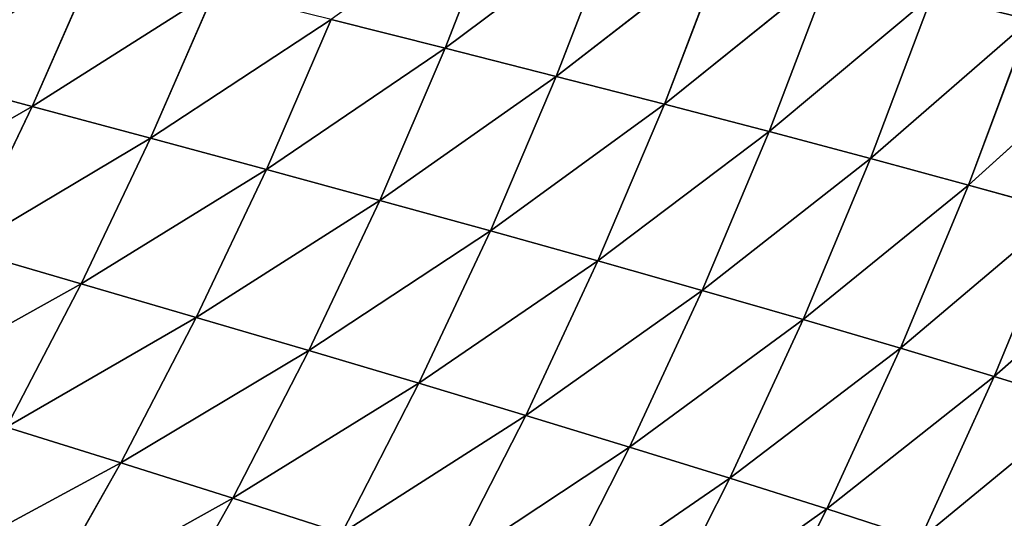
# Model space of a CAD drawing. Extents: x 0 to 605, y 0 to 400.
# Tile 908 of 1056: x 533 to 565, y 124 to 140. Entities that reach past the tile are written whole.
import ezdxf

# ---------------------------------------------------------------- set-up
doc = ezdxf.new("R2010")
doc.units = 0
doc.header["$LTSCALE"] = 25.4
doc.layers.get('0').update_dxf_attribs({"linetype": 'CONTINUOUS'})

# ---------------------------------------------------------------- blocks, each defined once
blk = doc.blocks.new('ATLANTA610_-_S_STL')
at = {"color": 0}
for p, q in [((567.855, 85.88, 272.418), (562.542, 82.236, 276.787)), ((567.855, 85.88, 272.418), (562.542, 82.236, 276.787)), ((567.855, 85.88, 272.418), (564.945, 82.183, 271.518)), ((567.855, 85.88, 272.418), (564.945, 82.183, 271.518)), ((570.078, 85.833, 267.004), (564.945, 82.183, 271.518)), ((570.078, 85.833, 267.004), (564.945, 82.183, 271.518)), ((562.542, 82.236, 276.787), (559.525, 78.694, 275.809)), ((562.542, 82.236, 276.787), (559.525, 78.694, 275.809)), ((562.542, 82.236, 276.787), (564.945, 82.183, 271.518)), ((562.542, 82.236, 276.787), (564.945, 82.183, 271.518)), ((564.945, 82.183, 271.518), (559.525, 78.694, 275.809)), ((564.945, 82.183, 271.518), (559.525, 78.694, 275.809)), ((564.945, 82.183, 271.518), (561.912, 78.643, 270.605)), ((564.945, 82.183, 271.518), (561.912, 78.643, 270.605)), ((567.155, 82.138, 266.169), (561.912, 78.643, 270.605)), ((567.155, 82.138, 266.169), (561.912, 78.643, 270.605)), ((567.155, 82.138, 266.169), (564.107, 78.601, 265.323)), ((567.155, 82.138, 266.169), (564.107, 78.601, 265.323)), ((569.171, 82.101, 260.747), (564.107, 78.601, 265.323)), ((569.171, 82.101, 260.747), (564.107, 78.601, 265.323)), ((564.945, 82.183, 271.518), (567.155, 82.138, 266.169)), ((564.945, 82.183, 271.518), (567.155, 82.138, 266.169)), ((559.525, 78.694, 275.809), (556.946, 78.753, 280.927)), ((559.525, 78.694, 275.809), (556.946, 78.753, 280.927)), ((559.525, 78.694, 275.809), (553.831, 75.367, 279.869)), ((559.525, 78.694, 275.809), (553.831, 75.367, 279.869)), ((559.525, 78.694, 275.809), (556.39, 75.31, 274.815)), ((559.525, 78.694, 275.809), (556.39, 75.31, 274.815)), ((561.912, 78.643, 270.605), (556.39, 75.31, 274.815)), ((561.912, 78.643, 270.605), (556.39, 75.31, 274.815)), ((561.912, 78.643, 270.605), (558.759, 75.262, 269.678)), ((561.912, 78.643, 270.605), (558.759, 75.262, 269.678)), ((564.107, 78.601, 265.323), (558.759, 75.262, 269.678)), ((564.107, 78.601, 265.323), (558.759, 75.262, 269.678)), ((561.912, 78.643, 270.605), (559.525, 78.694, 275.809)), ((561.912, 78.643, 270.605), (559.525, 78.694, 275.809)), ((564.107, 78.601, 265.323), (560.94, 75.222, 264.463)), ((564.107, 78.601, 265.323), (560.94, 75.222, 264.463)), ((566.112, 78.567, 259.968), (560.94, 75.222, 264.463)), ((566.112, 78.567, 259.968), (560.94, 75.222, 264.463)), ((564.107, 78.601, 265.323), (561.912, 78.643, 270.605)), ((564.107, 78.601, 265.323), (561.912, 78.643, 270.605)), ((566.112, 78.567, 259.968), (564.107, 78.601, 265.323)), ((566.112, 78.567, 259.968), (564.107, 78.601, 265.323)), ((556.39, 75.31, 274.815), (550.602, 72.141, 278.795)), ((556.39, 75.31, 274.815), (550.602, 72.141, 278.795)), ((556.39, 75.31, 274.815), (553.14, 72.086, 273.807)), ((556.39, 75.31, 274.815), (553.14, 72.086, 273.807)), ((558.759, 75.262, 269.678), (553.14, 72.086, 273.807)), ((558.759, 75.262, 269.678), (553.14, 72.086, 273.807)), ((553.831, 75.367, 279.869), (556.39, 75.31, 274.815)), ((553.831, 75.367, 279.869), (556.39, 75.31, 274.815)), ((558.759, 75.262, 269.678), (555.492, 72.041, 268.737)), ((558.759, 75.262, 269.678), (555.492, 72.041, 268.737)), ((560.94, 75.222, 264.463), (555.492, 72.041, 268.737)), ((560.94, 75.222, 264.463), (555.492, 72.041, 268.737)), ((556.39, 75.31, 274.815), (558.759, 75.262, 269.678)), ((556.39, 75.31, 274.815), (558.759, 75.262, 269.678)), ((560.94, 75.222, 264.463), (557.658, 72.005, 263.591)), ((560.94, 75.222, 264.463), (557.658, 72.005, 263.591)), ((558.759, 75.262, 269.678), (560.94, 75.222, 264.463)), ((558.759, 75.262, 269.678), (560.94, 75.222, 264.463)), ((560.94, 75.222, 264.463), (562.934, 75.192, 259.178)), ((560.94, 75.222, 264.463), (562.934, 75.192, 259.178)), ((562.934, 75.192, 259.178), (557.658, 72.005, 263.591)), ((562.934, 75.192, 259.178), (557.658, 72.005, 263.591)), ((553.14, 72.086, 273.807), (547.266, 69.077, 277.703)), ((553.14, 72.086, 273.807), (547.266, 69.077, 277.703)), ((553.14, 72.086, 273.807), (549.782, 69.025, 272.782)), ((553.14, 72.086, 273.807), (549.782, 69.025, 272.782)), ((555.492, 72.041, 268.737), (549.782, 69.025, 272.782)), ((555.492, 72.041, 268.737), (549.782, 69.025, 272.782)), ((553.14, 72.086, 273.807), (550.602, 72.141, 278.795)), ((553.14, 72.086, 273.807), (550.602, 72.141, 278.795)), ((555.492, 72.041, 268.737), (552.114, 68.983, 267.781)), ((555.492, 72.041, 268.737), (552.114, 68.983, 267.781)), ((555.492, 72.041, 268.737), (553.14, 72.086, 273.807)), ((555.492, 72.041, 268.737), (553.14, 72.086, 273.807)), ((557.658, 72.005, 263.591), (555.492, 72.041, 268.737)), ((557.658, 72.005, 263.591), (555.492, 72.041, 268.737)), ((557.658, 72.005, 263.591), (552.114, 68.983, 267.781)), ((557.658, 72.005, 263.591), (552.114, 68.983, 267.781)), ((557.658, 72.005, 263.591), (554.266, 68.952, 262.706)), ((557.658, 72.005, 263.591), (554.266, 68.952, 262.706)), ((559.641, 71.98, 258.376), (554.266, 68.952, 262.706)), ((559.641, 71.98, 258.376), (554.266, 68.952, 262.706)), ((559.641, 71.98, 258.376), (557.658, 72.005, 263.591)), ((559.641, 71.98, 258.376), (557.658, 72.005, 263.591)), ((549.782, 69.025, 272.782), (543.827, 66.176, 276.594)), ((549.782, 69.025, 272.782), (543.827, 66.176, 276.594)), ((549.782, 69.025, 272.782), (546.32, 66.127, 271.742)), ((549.782, 69.025, 272.782), (546.32, 66.127, 271.742)), ((552.114, 68.983, 267.781), (546.32, 66.127, 271.742)), ((552.114, 68.983, 267.781), (546.32, 66.127, 271.742)), ((547.266, 69.077, 277.703), (549.782, 69.025, 272.782)), ((547.266, 69.077, 277.703), (549.782, 69.025, 272.782)), ((552.114, 68.983, 267.781), (548.633, 66.089, 266.811)), ((552.114, 68.983, 267.781), (548.633, 66.089, 266.811)), ((554.266, 68.952, 262.706), (548.633, 66.089, 266.811)), ((554.266, 68.952, 262.706), (548.633, 66.089, 266.811)), ((549.782, 69.025, 272.782), (552.114, 68.983, 267.781)), ((549.782, 69.025, 272.782), (552.114, 68.983, 267.781)), ((554.266, 68.952, 262.706), (550.768, 66.062, 261.806)), ((554.266, 68.952, 262.706), (550.768, 66.062, 261.806)), ((556.236, 68.931, 257.562), (550.768, 66.062, 261.806)), ((556.236, 68.931, 257.562), (550.768, 66.062, 261.806)), ((552.114, 68.983, 267.781), (554.266, 68.952, 262.706)), ((552.114, 68.983, 267.781), (554.266, 68.952, 262.706)), ((554.266, 68.952, 262.706), (556.236, 68.931, 257.562)), ((554.266, 68.952, 262.706), (556.236, 68.931, 257.562)), ((543.827, 66.176, 276.594), (540.293, 63.435, 275.467)), ((543.827, 66.176, 276.594), (540.293, 63.435, 275.467)), ((546.32, 66.127, 271.742), (540.293, 63.435, 275.467)), ((546.32, 66.127, 271.742), (540.293, 63.435, 275.467)), ((546.32, 66.127, 271.742), (542.761, 63.39, 270.685)), ((546.32, 66.127, 271.742), (542.761, 63.39, 270.685)), ((548.633, 66.089, 266.811), (542.761, 63.39, 270.685)), ((548.633, 66.089, 266.811), (542.761, 63.39, 270.685)), ((546.32, 66.127, 271.742), (543.827, 66.176, 276.594)), ((546.32, 66.127, 271.742), (543.827, 66.176, 276.594)), ((548.633, 66.089, 266.811), (545.054, 63.356, 265.825)), ((548.633, 66.089, 266.811), (545.054, 63.356, 265.825)), ((550.768, 66.062, 261.806), (545.054, 63.356, 265.825)), ((550.768, 66.062, 261.806), (545.054, 63.356, 265.825)), ((548.633, 66.089, 266.811), (546.32, 66.127, 271.742)), ((548.633, 66.089, 266.811), (546.32, 66.127, 271.742)), ((550.768, 66.062, 261.806), (547.172, 63.333, 260.893)), ((550.768, 66.062, 261.806), (547.172, 63.333, 260.893)), ((552.726, 66.046, 256.735), (547.172, 63.333, 260.893)), ((552.726, 66.046, 256.735), (547.172, 63.333, 260.893)), ((550.768, 66.062, 261.806), (548.633, 66.089, 266.811)), ((550.768, 66.062, 261.806), (548.633, 66.089, 266.811)), ((552.726, 66.046, 256.735), (550.768, 66.062, 261.806)), ((552.726, 66.046, 256.735), (550.768, 66.062, 261.806)), ((540.293, 63.435, 275.467), (536.67, 60.85, 274.322)), ((540.293, 63.435, 275.467), (536.67, 60.85, 274.322)), ((537.648, 63.49, 280.165), (540.293, 63.435, 275.467)), ((537.648, 63.49, 280.165), (540.293, 63.435, 275.467)), ((540.293, 63.435, 275.467), (542.761, 63.39, 270.685)), ((540.293, 63.435, 275.467), (542.761, 63.39, 270.685)), ((542.761, 63.39, 270.685), (539.114, 60.809, 269.611)), ((542.761, 63.39, 270.685), (539.114, 60.809, 269.611)), ((545.054, 63.356, 265.825), (541.385, 60.779, 264.824)), ((545.054, 63.356, 265.825), (541.385, 60.779, 264.824)), ((547.172, 63.333, 260.893), (541.385, 60.779, 264.824)), ((547.172, 63.333, 260.893), (541.385, 60.779, 264.824)), ((542.761, 63.39, 270.685), (545.054, 63.356, 265.825)), ((542.761, 63.39, 270.685), (545.054, 63.356, 265.825)), ((547.172, 63.333, 260.893), (543.485, 60.759, 259.966)), ((547.172, 63.333, 260.893), (543.485, 60.759, 259.966)), ((545.054, 63.356, 265.825), (547.172, 63.333, 260.893)), ((545.054, 63.356, 265.825), (547.172, 63.333, 260.893)), ((547.172, 63.333, 260.893), (549.117, 63.32, 255.896)), ((547.172, 63.333, 260.893), (549.117, 63.32, 255.896)), ((536.67, 60.85, 274.322), (534.054, 60.902, 278.951)), ((536.67, 60.85, 274.322), (534.054, 60.902, 278.951)), ((536.67, 60.85, 274.322), (532.968, 58.419, 273.16)), ((536.67, 60.85, 274.322), (532.968, 58.419, 273.16)), ((539.114, 60.809, 269.611), (535.385, 58.381, 268.521)), ((539.114, 60.809, 269.611), (535.385, 58.381, 268.521)), ((539.114, 60.809, 269.611), (536.67, 60.85, 274.322)), ((539.114, 60.809, 269.611), (536.67, 60.85, 274.322)), ((541.385, 60.779, 264.824), (537.633, 58.354, 263.808)), ((541.385, 60.779, 264.824), (537.633, 58.354, 263.808)), ((541.385, 60.779, 264.824), (539.114, 60.809, 269.611)), ((541.385, 60.779, 264.824), (539.114, 60.809, 269.611)), ((543.485, 60.759, 259.966), (541.385, 60.779, 264.824)), ((543.485, 60.759, 259.966), (541.385, 60.779, 264.824)), ((535.385, 58.381, 268.521), (531.581, 56.101, 267.414)), ((535.385, 58.381, 268.521), (531.581, 56.101, 267.414)), ((532.968, 58.419, 273.16), (535.385, 58.381, 268.521)), ((532.968, 58.419, 273.16), (535.385, 58.381, 268.521)), ((537.633, 58.354, 263.808), (533.806, 56.078, 262.776)), ((537.633, 58.354, 263.808), (533.806, 56.078, 262.776)), ((535.385, 58.381, 268.521), (537.633, 58.354, 263.808)), ((535.385, 58.381, 268.521), (537.633, 58.354, 263.808)), ((537.633, 58.354, 263.808), (539.714, 58.338, 259.025)), ((537.633, 58.354, 263.808), (539.714, 58.338, 259.025)), ((533.806, 56.078, 262.776), (531.581, 56.101, 267.414)), ((533.806, 56.078, 262.776), (531.581, 56.101, 267.414)), ((533.806, 56.078, 262.776), (529.908, 53.943, 261.729)), ((533.806, 56.078, 262.776), (529.908, 53.943, 261.729)), ((535.867, 56.065, 258.07), (533.806, 56.078, 262.776)), ((535.867, 56.065, 258.07), (533.806, 56.078, 262.776))]:
    blk.add_line(p, q, dxfattribs=at)
mesh = blk.add_polyface(dxfattribs=at)
corners = [(565.435, 85.933, 277.751), (567.855, 85.88, 272.418), (562.542, 82.236, 276.787)]
mesh.append_faces([[corners[k] for k in face] for face in [(0, 1, 2)]], dxfattribs={"color": 0})
mesh = blk.add_polyface(dxfattribs=at)
corners = [(567.855, 85.88, 272.418), (564.945, 82.183, 271.518), (562.542, 82.236, 276.787)]
mesh.append_faces([[corners[k] for k in face] for face in [(0, 1, 2)]], dxfattribs={"color": 0})
mesh = blk.add_polyface(dxfattribs=at)
corners = [(567.855, 85.88, 272.418), (570.078, 85.833, 267.004), (564.945, 82.183, 271.518)]
mesh.append_faces([[corners[k] for k in face] for face in [(0, 1, 2)]], dxfattribs={"color": 0})
mesh = blk.add_polyface(dxfattribs=at)
corners = [(570.078, 85.833, 267.004), (567.155, 82.138, 266.169), (564.945, 82.183, 271.518)]
mesh.append_faces([[corners[k] for k in face] for face in [(0, 1, 2)]], dxfattribs={"color": 0})
mesh = blk.add_polyface(dxfattribs=at)
corners = [(562.542, 82.236, 276.787), (559.525, 78.694, 275.809), (556.946, 78.753, 280.927)]
mesh.append_faces([[corners[k] for k in face] for face in [(0, 1, 2)]], dxfattribs={"color": 0})
mesh = blk.add_polyface(dxfattribs=at)
corners = [(562.542, 82.236, 276.787), (564.945, 82.183, 271.518), (559.525, 78.694, 275.809)]
mesh.append_faces([[corners[k] for k in face] for face in [(0, 1, 2)]], dxfattribs={"color": 0})
mesh = blk.add_polyface(dxfattribs=at)
corners = [(564.945, 82.183, 271.518), (561.912, 78.643, 270.605), (559.525, 78.694, 275.809)]
mesh.append_faces([[corners[k] for k in face] for face in [(0, 1, 2)]], dxfattribs={"color": 0})
mesh = blk.add_polyface(dxfattribs=at)
corners = [(564.945, 82.183, 271.518), (567.155, 82.138, 266.169), (561.912, 78.643, 270.605)]
mesh.append_faces([[corners[k] for k in face] for face in [(0, 1, 2)]], dxfattribs={"color": 0})
mesh = blk.add_polyface(dxfattribs=at)
corners = [(567.155, 82.138, 266.169), (564.107, 78.601, 265.323), (561.912, 78.643, 270.605)]
mesh.append_faces([[corners[k] for k in face] for face in [(0, 1, 2)]], dxfattribs={"color": 0})
mesh = blk.add_polyface(dxfattribs=at)
corners = [(567.155, 82.138, 266.169), (569.171, 82.101, 260.747), (564.107, 78.601, 265.323)]
mesh.append_faces([[corners[k] for k in face] for face in [(0, 1, 2)]], dxfattribs={"color": 0})
mesh = blk.add_polyface(dxfattribs=at)
corners = [(569.171, 82.101, 260.747), (566.112, 78.567, 259.968), (564.107, 78.601, 265.323)]
mesh.append_faces([[corners[k] for k in face] for face in [(0, 1, 2)]], dxfattribs={"color": 0})
mesh = blk.add_polyface(dxfattribs=at)
corners = [(556.946, 78.753, 280.927), (559.525, 78.694, 275.809), (553.831, 75.367, 279.869)]
mesh.append_faces([[corners[k] for k in face] for face in [(0, 1, 2)]], dxfattribs={"color": 0})
mesh = blk.add_polyface(dxfattribs=at)
corners = [(553.831, 75.367, 279.869), (559.525, 78.694, 275.809), (556.39, 75.31, 274.815)]
mesh.append_faces([[corners[k] for k in face] for face in [(0, 1, 2)]], dxfattribs={"color": 0})
mesh = blk.add_polyface(dxfattribs=at)
corners = [(559.525, 78.694, 275.809), (561.912, 78.643, 270.605), (556.39, 75.31, 274.815)]
mesh.append_faces([[corners[k] for k in face] for face in [(0, 1, 2)]], dxfattribs={"color": 0})
mesh = blk.add_polyface(dxfattribs=at)
corners = [(556.39, 75.31, 274.815), (561.912, 78.643, 270.605), (558.759, 75.262, 269.678)]
mesh.append_faces([[corners[k] for k in face] for face in [(0, 1, 2)]], dxfattribs={"color": 0})
mesh = blk.add_polyface(dxfattribs=at)
corners = [(561.912, 78.643, 270.605), (564.107, 78.601, 265.323), (558.759, 75.262, 269.678)]
mesh.append_faces([[corners[k] for k in face] for face in [(0, 1, 2)]], dxfattribs={"color": 0})
mesh = blk.add_polyface(dxfattribs=at)
corners = [(558.759, 75.262, 269.678), (564.107, 78.601, 265.323), (560.94, 75.222, 264.463)]
mesh.append_faces([[corners[k] for k in face] for face in [(0, 1, 2)]], dxfattribs={"color": 0})
mesh = blk.add_polyface(dxfattribs=at)
corners = [(564.107, 78.601, 265.323), (566.112, 78.567, 259.968), (560.94, 75.222, 264.463)]
mesh.append_faces([[corners[k] for k in face] for face in [(0, 1, 2)]], dxfattribs={"color": 0})
mesh = blk.add_polyface(dxfattribs=at)
corners = [(560.94, 75.222, 264.463), (566.112, 78.567, 259.968), (562.934, 75.192, 259.178)]
mesh.append_faces([[corners[k] for k in face] for face in [(0, 1, 2)]], dxfattribs={"color": 0})
mesh = blk.add_polyface(dxfattribs=at)
corners = [(566.112, 78.567, 259.968), (567.928, 78.541, 254.549), (562.934, 75.192, 259.178)]
mesh.append_faces([[corners[k] for k in face] for face in [(0, 1, 2)]], dxfattribs={"color": 0})
mesh = blk.add_polyface(dxfattribs=at)
corners = [(553.831, 75.367, 279.869), (556.39, 75.31, 274.815), (550.602, 72.141, 278.795)]
mesh.append_faces([[corners[k] for k in face] for face in [(0, 1, 2)]], dxfattribs={"color": 0})
mesh = blk.add_polyface(dxfattribs=at)
corners = [(550.602, 72.141, 278.795), (556.39, 75.31, 274.815), (553.14, 72.086, 273.807)]
mesh.append_faces([[corners[k] for k in face] for face in [(0, 1, 2)]], dxfattribs={"color": 0})
mesh = blk.add_polyface(dxfattribs=at)
corners = [(556.39, 75.31, 274.815), (558.759, 75.262, 269.678), (553.14, 72.086, 273.807)]
mesh.append_faces([[corners[k] for k in face] for face in [(0, 1, 2)]], dxfattribs={"color": 0})
mesh = blk.add_polyface(dxfattribs=at)
corners = [(553.14, 72.086, 273.807), (558.759, 75.262, 269.678), (555.492, 72.041, 268.737)]
mesh.append_faces([[corners[k] for k in face] for face in [(0, 1, 2)]], dxfattribs={"color": 0})
mesh = blk.add_polyface(dxfattribs=at)
corners = [(558.759, 75.262, 269.678), (560.94, 75.222, 264.463), (555.492, 72.041, 268.737)]
mesh.append_faces([[corners[k] for k in face] for face in [(0, 1, 2)]], dxfattribs={"color": 0})
mesh = blk.add_polyface(dxfattribs=at)
corners = [(555.492, 72.041, 268.737), (560.94, 75.222, 264.463), (557.658, 72.005, 263.591)]
mesh.append_faces([[corners[k] for k in face] for face in [(0, 1, 2)]], dxfattribs={"color": 0})
mesh = blk.add_polyface(dxfattribs=at)
corners = [(560.94, 75.222, 264.463), (562.934, 75.192, 259.178), (557.658, 72.005, 263.591)]
mesh.append_faces([[corners[k] for k in face] for face in [(0, 1, 2)]], dxfattribs={"color": 0})
mesh = blk.add_polyface(dxfattribs=at)
corners = [(557.658, 72.005, 263.591), (562.934, 75.192, 259.178), (559.641, 71.98, 258.376)]
mesh.append_faces([[corners[k] for k in face] for face in [(0, 1, 2)]], dxfattribs={"color": 0})
mesh = blk.add_polyface(dxfattribs=at)
corners = [(550.602, 72.141, 278.795), (553.14, 72.086, 273.807), (547.266, 69.077, 277.703)]
mesh.append_faces([[corners[k] for k in face] for face in [(0, 1, 2)]], dxfattribs={"color": 0})
mesh = blk.add_polyface(dxfattribs=at)
corners = [(547.266, 69.077, 277.703), (553.14, 72.086, 273.807), (549.782, 69.025, 272.782)]
mesh.append_faces([[corners[k] for k in face] for face in [(0, 1, 2)]], dxfattribs={"color": 0})
mesh = blk.add_polyface(dxfattribs=at)
corners = [(553.14, 72.086, 273.807), (555.492, 72.041, 268.737), (549.782, 69.025, 272.782)]
mesh.append_faces([[corners[k] for k in face] for face in [(0, 1, 2)]], dxfattribs={"color": 0})
mesh = blk.add_polyface(dxfattribs=at)
corners = [(549.782, 69.025, 272.782), (555.492, 72.041, 268.737), (552.114, 68.983, 267.781)]
mesh.append_faces([[corners[k] for k in face] for face in [(0, 1, 2)]], dxfattribs={"color": 0})
mesh = blk.add_polyface(dxfattribs=at)
corners = [(555.492, 72.041, 268.737), (557.658, 72.005, 263.591), (552.114, 68.983, 267.781)]
mesh.append_faces([[corners[k] for k in face] for face in [(0, 1, 2)]], dxfattribs={"color": 0})
mesh = blk.add_polyface(dxfattribs=at)
corners = [(552.114, 68.983, 267.781), (557.658, 72.005, 263.591), (554.266, 68.952, 262.706)]
mesh.append_faces([[corners[k] for k in face] for face in [(0, 1, 2)]], dxfattribs={"color": 0})
mesh = blk.add_polyface(dxfattribs=at)
corners = [(557.658, 72.005, 263.591), (559.641, 71.98, 258.376), (554.266, 68.952, 262.706)]
mesh.append_faces([[corners[k] for k in face] for face in [(0, 1, 2)]], dxfattribs={"color": 0})
mesh = blk.add_polyface(dxfattribs=at)
corners = [(554.266, 68.952, 262.706), (559.641, 71.98, 258.376), (556.236, 68.931, 257.562)]
mesh.append_faces([[corners[k] for k in face] for face in [(0, 1, 2)]], dxfattribs={"color": 0})
mesh = blk.add_polyface(dxfattribs=at)
corners = [(547.266, 69.077, 277.703), (549.782, 69.025, 272.782), (543.827, 66.176, 276.594)]
mesh.append_faces([[corners[k] for k in face] for face in [(0, 1, 2)]], dxfattribs={"color": 0})
mesh = blk.add_polyface(dxfattribs=at)
corners = [(543.827, 66.176, 276.594), (549.782, 69.025, 272.782), (546.32, 66.127, 271.742)]
mesh.append_faces([[corners[k] for k in face] for face in [(0, 1, 2)]], dxfattribs={"color": 0})
mesh = blk.add_polyface(dxfattribs=at)
corners = [(549.782, 69.025, 272.782), (552.114, 68.983, 267.781), (546.32, 66.127, 271.742)]
mesh.append_faces([[corners[k] for k in face] for face in [(0, 1, 2)]], dxfattribs={"color": 0})
mesh = blk.add_polyface(dxfattribs=at)
corners = [(546.32, 66.127, 271.742), (552.114, 68.983, 267.781), (548.633, 66.089, 266.811)]
mesh.append_faces([[corners[k] for k in face] for face in [(0, 1, 2)]], dxfattribs={"color": 0})
mesh = blk.add_polyface(dxfattribs=at)
corners = [(552.114, 68.983, 267.781), (554.266, 68.952, 262.706), (548.633, 66.089, 266.811)]
mesh.append_faces([[corners[k] for k in face] for face in [(0, 1, 2)]], dxfattribs={"color": 0})
mesh = blk.add_polyface(dxfattribs=at)
corners = [(548.633, 66.089, 266.811), (554.266, 68.952, 262.706), (550.768, 66.062, 261.806)]
mesh.append_faces([[corners[k] for k in face] for face in [(0, 1, 2)]], dxfattribs={"color": 0})
mesh = blk.add_polyface(dxfattribs=at)
corners = [(554.266, 68.952, 262.706), (556.236, 68.931, 257.562), (550.768, 66.062, 261.806)]
mesh.append_faces([[corners[k] for k in face] for face in [(0, 1, 2)]], dxfattribs={"color": 0})
mesh = blk.add_polyface(dxfattribs=at)
corners = [(550.768, 66.062, 261.806), (556.236, 68.931, 257.562), (552.726, 66.046, 256.735)]
mesh.append_faces([[corners[k] for k in face] for face in [(0, 1, 2)]], dxfattribs={"color": 0})
mesh = blk.add_polyface(dxfattribs=at)
corners = [(537.648, 63.49, 280.165), (543.827, 66.176, 276.594), (540.293, 63.435, 275.467), (541.154, 66.234, 281.36)]
mesh.append_faces([[corners[k] for k in face] for face in [(0, 1, 2), (1, 0, 3)]], dxfattribs={"vtx0": -1, "color": 0})
mesh = blk.add_polyface(dxfattribs=at)
corners = [(543.827, 66.176, 276.594), (546.32, 66.127, 271.742), (540.293, 63.435, 275.467)]
mesh.append_faces([[corners[k] for k in face] for face in [(0, 1, 2)]], dxfattribs={"color": 0})
mesh = blk.add_polyface(dxfattribs=at)
corners = [(540.293, 63.435, 275.467), (546.32, 66.127, 271.742), (542.761, 63.39, 270.685)]
mesh.append_faces([[corners[k] for k in face] for face in [(0, 1, 2)]], dxfattribs={"color": 0})
mesh = blk.add_polyface(dxfattribs=at)
corners = [(546.32, 66.127, 271.742), (548.633, 66.089, 266.811), (542.761, 63.39, 270.685)]
mesh.append_faces([[corners[k] for k in face] for face in [(0, 1, 2)]], dxfattribs={"color": 0})
mesh = blk.add_polyface(dxfattribs=at)
corners = [(542.761, 63.39, 270.685), (548.633, 66.089, 266.811), (545.054, 63.356, 265.825)]
mesh.append_faces([[corners[k] for k in face] for face in [(0, 1, 2)]], dxfattribs={"color": 0})
mesh = blk.add_polyface(dxfattribs=at)
corners = [(548.633, 66.089, 266.811), (550.768, 66.062, 261.806), (545.054, 63.356, 265.825)]
mesh.append_faces([[corners[k] for k in face] for face in [(0, 1, 2)]], dxfattribs={"color": 0})
mesh = blk.add_polyface(dxfattribs=at)
corners = [(545.054, 63.356, 265.825), (550.768, 66.062, 261.806), (547.172, 63.333, 260.893)]
mesh.append_faces([[corners[k] for k in face] for face in [(0, 1, 2)]], dxfattribs={"color": 0})
mesh = blk.add_polyface(dxfattribs=at)
corners = [(550.768, 66.062, 261.806), (552.726, 66.046, 256.735), (547.172, 63.333, 260.893)]
mesh.append_faces([[corners[k] for k in face] for face in [(0, 1, 2)]], dxfattribs={"color": 0})
mesh = blk.add_polyface(dxfattribs=at)
corners = [(547.172, 63.333, 260.893), (552.726, 66.046, 256.735), (549.117, 63.32, 255.896)]
mesh.append_faces([[corners[k] for k in face] for face in [(0, 1, 2)]], dxfattribs={"color": 0})
mesh = blk.add_polyface(dxfattribs=at)
corners = [(534.054, 60.902, 278.951), (540.293, 63.435, 275.467), (536.67, 60.85, 274.322), (537.648, 63.49, 280.165)]
mesh.append_faces([[corners[k] for k in face] for face in [(0, 1, 2), (1, 0, 3)]], dxfattribs={"vtx0": -1, "color": 0})
mesh = blk.add_polyface(dxfattribs=at)
corners = [(536.67, 60.85, 274.322), (542.761, 63.39, 270.685), (539.114, 60.809, 269.611), (540.293, 63.435, 275.467)]
mesh.append_faces([[corners[k] for k in face] for face in [(0, 1, 2), (1, 0, 3)]], dxfattribs={"vtx0": -1, "color": 0})
mesh = blk.add_polyface(dxfattribs=at)
corners = [(539.114, 60.809, 269.611), (545.054, 63.356, 265.825), (541.385, 60.779, 264.824), (542.761, 63.39, 270.685)]
mesh.append_faces([[corners[k] for k in face] for face in [(0, 1, 2), (1, 0, 3)]], dxfattribs={"vtx0": -1, "color": 0})
mesh = blk.add_polyface(dxfattribs=at)
corners = [(545.054, 63.356, 265.825), (547.172, 63.333, 260.893), (541.385, 60.779, 264.824)]
mesh.append_faces([[corners[k] for k in face] for face in [(0, 1, 2)]], dxfattribs={"color": 0})
mesh = blk.add_polyface(dxfattribs=at)
corners = [(541.385, 60.779, 264.824), (547.172, 63.333, 260.893), (543.485, 60.759, 259.966)]
mesh.append_faces([[corners[k] for k in face] for face in [(0, 1, 2)]], dxfattribs={"color": 0})
mesh = blk.add_polyface(dxfattribs=at)
corners = [(547.172, 63.333, 260.893), (549.117, 63.32, 255.896), (543.485, 60.759, 259.966)]
mesh.append_faces([[corners[k] for k in face] for face in [(0, 1, 2)]], dxfattribs={"color": 0})
mesh = blk.add_polyface(dxfattribs=at)
corners = [(530.382, 58.467, 277.718), (536.67, 60.85, 274.322), (532.968, 58.419, 273.16), (534.054, 60.902, 278.951)]
mesh.append_faces([[corners[k] for k in face] for face in [(0, 1, 2), (1, 0, 3)]], dxfattribs={"vtx0": -1, "color": 0})
mesh = blk.add_polyface(dxfattribs=at)
corners = [(532.968, 58.419, 273.16), (539.114, 60.809, 269.611), (535.385, 58.381, 268.521), (536.67, 60.85, 274.322)]
mesh.append_faces([[corners[k] for k in face] for face in [(0, 1, 2), (1, 0, 3)]], dxfattribs={"vtx0": -1, "color": 0})
mesh = blk.add_polyface(dxfattribs=at)
corners = [(535.385, 58.381, 268.521), (541.385, 60.779, 264.824), (537.633, 58.354, 263.808), (539.114, 60.809, 269.611)]
mesh.append_faces([[corners[k] for k in face] for face in [(0, 1, 2), (1, 0, 3)]], dxfattribs={"vtx0": -1, "color": 0})
mesh = blk.add_polyface(dxfattribs=at)
corners = [(537.633, 58.354, 263.808), (543.485, 60.759, 259.966), (539.714, 58.338, 259.025), (541.385, 60.779, 264.824)]
mesh.append_faces([[corners[k] for k in face] for face in [(0, 1, 2), (1, 0, 3)]], dxfattribs={"vtx0": -1, "color": 0})
mesh = blk.add_polyface(dxfattribs=at)
corners = [(529.192, 56.136, 271.979), (535.385, 58.381, 268.521), (531.581, 56.101, 267.414), (532.968, 58.419, 273.16)]
mesh.append_faces([[corners[k] for k in face] for face in [(0, 1, 2), (1, 0, 3)]], dxfattribs={"vtx0": -1, "color": 0})
mesh = blk.add_polyface(dxfattribs=at)
corners = [(531.581, 56.101, 267.414), (537.633, 58.354, 263.808), (533.806, 56.078, 262.776), (535.385, 58.381, 268.521)]
mesh.append_faces([[corners[k] for k in face] for face in [(0, 1, 2), (1, 0, 3)]], dxfattribs={"vtx0": -1, "color": 0})
mesh = blk.add_polyface(dxfattribs=at)
corners = [(533.806, 56.078, 262.776), (539.714, 58.338, 259.025), (535.867, 56.065, 258.07), (537.633, 58.354, 263.808)]
mesh.append_faces([[corners[k] for k in face] for face in [(0, 1, 2), (1, 0, 3)]], dxfattribs={"vtx0": -1, "color": 0})
mesh = blk.add_polyface(dxfattribs=at)
corners = [(527.709, 53.964, 266.291), (533.806, 56.078, 262.776), (529.908, 53.943, 261.729), (531.581, 56.101, 267.414)]
mesh.append_faces([[corners[k] for k in face] for face in [(0, 1, 2), (1, 0, 3)]], dxfattribs={"vtx0": -1, "color": 0})
mesh = blk.add_polyface(dxfattribs=at)
corners = [(529.908, 53.943, 261.729), (535.867, 56.065, 258.07), (531.947, 53.933, 257.101), (533.806, 56.078, 262.776)]
mesh.append_faces([[corners[k] for k in face] for face in [(0, 1, 2), (1, 0, 3)]], dxfattribs={"vtx0": -1, "color": 0})

msp = doc.modelspace()

# ---------------------------------------------------------------- block references
at = {"color": 254, "extrusion": (0, -1, 5.55112e-17)}
msp.add_blockref('ATLANTA610_-_S_STL', (-0.269, -0.066, -399.883), dxfattribs=at)

doc.saveas('drawing.dxf')
